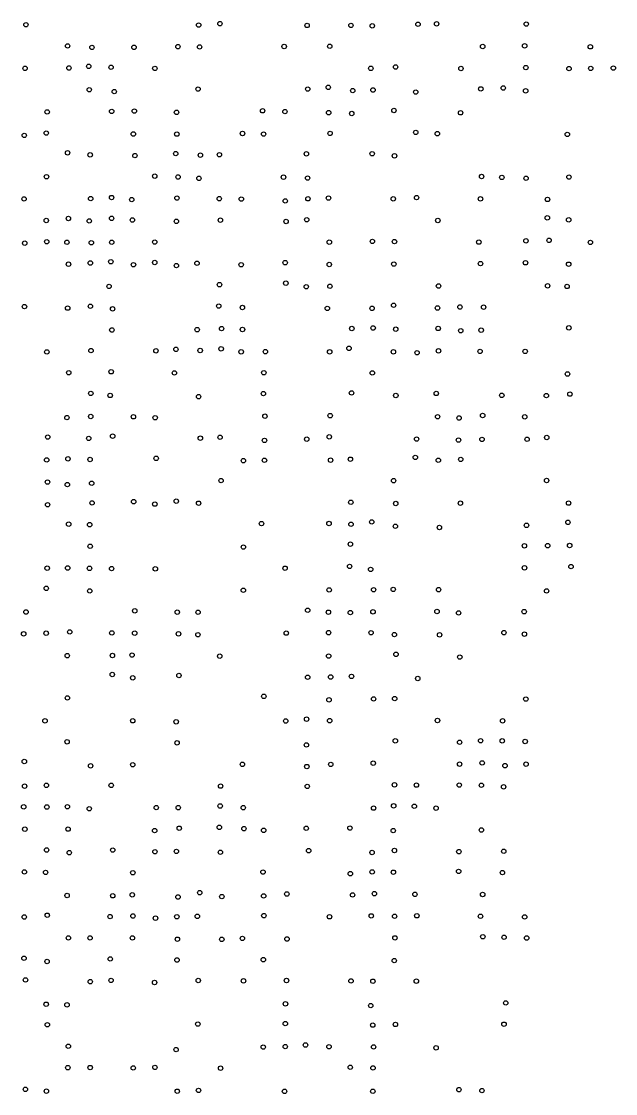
# Model space of a CAD drawing. Extents: x 20503438 to 20508873, y 7964251 to 7984667.
# Drawn here: x 20506942.2 to 20507210.9, y 7968508.3 to 7968993.5 of the extents above; entities that cross this region are included whole.
import ezdxf

# ---------------------------------------------------------------- set-up
doc = ezdxf.new("R2010")
doc.units = 0
doc.layers.add('SurSurveyPoints', color=7, linetype='Continuous')

msp = doc.modelspace()

# ---------------------------------------------------------------- linework, layer by layer
at = {"layer": 'SurSurveyPoints'}
for centre in [(20506944.22, 7968992.04), (20507022.36, 7968991.89), (20507032, 7968992.52), (20507071.42, 7968991.71), (20507091.24, 7968991.74), (20507100.89, 7968991.54), (20507121.59, 7968992.25), (20507129.98, 7968992.45), (20507170.55, 7968992.34), (20506963.09, 7968982.44), (20506974.08, 7968981.76), (20506993.12, 7968981.8), (20507012.99, 7968982.12), (20507022.78, 7968982), (20507061.05, 7968982.18), (20507081.68, 7968982.28), (20507150.84, 7968982.18), (20507169.83, 7968982.49), (20507199.54, 7968982.06), (20506943.86, 7968972.3), (20506963.69, 7968972.46), (20506972.64, 7968973.19), (20506982.74, 7968972.79), (20507002.56, 7968972.27), (20507100.24, 7968972.29), (20507111.44, 7968972.91), (20507141.01, 7968972.23), (20507170.37, 7968972.63), (20507189.9, 7968972.18), (20507199.72, 7968972.26), (20507209.94, 7968972.41), (20506972.89, 7968962.62), (20506984.18, 7968961.78), (20507022.1, 7968962.9), (20507071.71, 7968962.92), (20507080.99, 7968963.7), (20507092.05, 7968962.21), (20507101.22, 7968962.51), (20507120.55, 7968961.57), (20507149.99, 7968963), (20507160.15, 7968963.41), (20507170.27, 7968962.12), (20506953.83, 7968952.56), (20506983.03, 7968952.82), (20506993.27, 7968952.95), (20507012.36, 7968952.38), (20507051.3, 7968953.09), (20507061.39, 7968952.73), (20507081.17, 7968952.22), (20507091.62, 7968951.84), (20507110.68, 7968953.23), (20507140.83, 7968952.18), (20506953.43, 7968943), (20506992.82, 7968942.57), (20507012.49, 7968942.53), (20507042.19, 7968942.82), (20507051.74, 7968942.56), (20507081.83, 7968942.84), (20507120.58, 7968943.3), (20507130.34, 7968942.72), (20507189.12, 7968942.39), (20506943.49, 7968941.94), (20506963.06, 7968934.07), (20506973.28, 7968933.13), (20506993.52, 7968932.8), (20507012.01, 7968933.72), (20507023.17, 7968933.01), (20507031.77, 7968933.19), (20507071.1, 7968933.6), (20507100.85, 7968933.63), (20507110.96, 7968932.69), (20506953.54, 7968923.25), (20507002.51, 7968923.51), (20507013.06, 7968923.12), (20507060.75, 7968923.03), (20507150.36, 7968923.33), (20507159.51, 7968922.92), (20507189.85, 7968923.07), (20507022.48, 7968922.52), (20507071.63, 7968922.62), (20507170.48, 7968922.53), (20506943.38, 7968913.19), (20506973.52, 7968913.34), (20506982.99, 7968913.81), (20507012.55, 7968913.58), (20507031.69, 7968913.3), (20507041.66, 7968913.14), (20507071.78, 7968913.26), (20507081.09, 7968913.59), (20507110.39, 7968913.23), (20507120.93, 7968913.8), (20507149.84, 7968913.22), (20506992.08, 7968912.89), (20507061.54, 7968912.29), (20507180.17, 7968912.96), (20506953.43, 7968903.42), (20506963.46, 7968904.35), (20506982.99, 7968904.41), (20506992.41, 7968903.65), (20507032.2, 7968903.58), (20507071.26, 7968903.76), (20507130.56, 7968903.44), (20507180.08, 7968904.64), (20507189.75, 7968903.74), (20506972.88, 7968903.23), (20507012.29, 7968903.05), (20507061.9, 7968902.99), (20506953.65, 7968893.83), (20506983.05, 7968893.59), (20507002.51, 7968893.65), (20507081.46, 7968893.63), (20507100.97, 7968893.98), (20507110.94, 7968893.89), (20507149.1, 7968893.64), (20507170.39, 7968894.23), (20507180.89, 7968894.44), (20506943.7, 7968893.17), (20506962.76, 7968893.58), (20506973.81, 7968893.35), (20507199.57, 7968893.51), (20506973.36, 7968884.19), (20506982.65, 7968884.77), (20507002.49, 7968884.41), (20507021.63, 7968884.06), (20507061.5, 7968884.35), (20507149.86, 7968883.93), (20507170.2, 7968884.29), (20506963.48, 7968883.65), (20506992.88, 7968883.39), (20507012.3, 7968883.03), (20507041.59, 7968883.42), (20507081.43, 7968883.51), (20507110.64, 7968883.72), (20507189.72, 7968883.64), (20507031.79, 7968874.37), (20507061.81, 7968875.07), (20506981.84, 7968873.59), (20507071.04, 7968873.45), (20507081.73, 7968873.67), (20507130.87, 7968873.78), (20507180.2, 7968873.86), (20507189.01, 7968873.58), (20506973.41, 7968864.6), (20507031.47, 7968864.69), (20507110.55, 7968865.07), (20506943.57, 7968864.46), (20506963.11, 7968863.77), (20506983.43, 7968863.43), (20507042.14, 7968864.03), (20507080.57, 7968863.64), (20507100.83, 7968863.68), (20507130.4, 7968863.83), (20507140.56, 7968864.26), (20507151.24, 7968864.19), (20507101.29, 7968854.78), (20507189.81, 7968854.83), (20506983.11, 7968853.88), (20507021.69, 7968854), (20507032.72, 7968854.49), (20507042.18, 7968854.08), (20507091.64, 7968854.53), (20507111.5, 7968854.23), (20507130.71, 7968854.57), (20507140.93, 7968853.52), (20507150.15, 7968853.79), (20507012.07, 7968845.12), (20507032.53, 7968845.34), (20507090.38, 7968845.57), (20506953.68, 7968843.93), (20506973.66, 7968844.53), (20507003.05, 7968844.45), (20507023.04, 7968844.58), (20507041.6, 7968843.98), (20507052.56, 7968844.06), (20507081.62, 7968843.97), (20507110.48, 7968843.99), (20507121.16, 7968843.57), (20507130.85, 7968844.42), (20507149.65, 7968844.19), (20507170.05, 7968844.18), (20506963.62, 7968834.51), (20506982.78, 7968834.95), (20507011.4, 7968834.44), (20507051.85, 7968834.52), (20507100.91, 7968834.43), (20507189.2, 7968833.95), (20506973.58, 7968825.16), (20506982.33, 7968824.24), (20507022.35, 7968823.7), (20507051.64, 7968825.07), (20507091.52, 7968825.39), (20507111.54, 7968824.22), (20507129.85, 7968825.15), (20507159.49, 7968824.3), (20507179.64, 7968824.18), (20507190.29, 7968824.85), (20506962.76, 7968814.23), (20506973.54, 7968814.71), (20506992.87, 7968814.59), (20507002.7, 7968814.14), (20507052.34, 7968814.85), (20507081.86, 7968815.08), (20507130.44, 7968814.6), (20507140.18, 7968814.03), (20507150.83, 7968815.17), (20507169.86, 7968814.56), (20506954.11, 7968805.4), (20506972.63, 7968804.79), (20506983.46, 7968805.8), (20507023.14, 7968804.89), (20507032.05, 7968805.32), (20507052.16, 7968803.88), (20507071.25, 7968804.45), (20507081.44, 7968805.52), (20507120.96, 7968804.51), (20507139.91, 7968804.05), (20507150.53, 7968804.36), (20507170.94, 7968804.4), (20507179.83, 7968805.22), (20506953.63, 7968795.07), (20506963.24, 7968795.55), (20506973.26, 7968795.24), (20507003.15, 7968795.78), (20507042.62, 7968794.71), (20507052.13, 7968794.89), (20507082.03, 7968794.95), (20507091.01, 7968795.38), (20507120.36, 7968796.21), (20507130.77, 7968794.89), (20507140.92, 7968795.29), (20506953.98, 7968785.03), (20506962.97, 7968783.9), (20506973.98, 7968784.5), (20507032.5, 7968785.71), (20507110.53, 7968785.66), (20507179.74, 7968785.75), (20506954.03, 7968774.78), (20506974.16, 7968775.59), (20506992.96, 7968776.16), (20507002.55, 7968775.06), (20507012.24, 7968776.38), (20507022.35, 7968775.46), (20507091.2, 7968775.89), (20507111.5, 7968775.32), (20507140.75, 7968775.47), (20507189.68, 7968775.51), (20506963.57, 7968765.97), (20506973.05, 7968765.74), (20507050.78, 7968766.25), (20507081.34, 7968766.27), (20507091.26, 7968765.95), (20507100.65, 7968766.98), (20507111.35, 7968765.03), (20507131.25, 7968764.49), (20507170.65, 7968765.44), (20507189.38, 7968766.8), (20506973.3, 7968755.99), (20507042.61, 7968755.61), (20507091, 7968756.92), (20507169.73, 7968756.19), (20507180.23, 7968756.26), (20507190.18, 7968756.31), (20506953.86, 7968746.06), (20506963.13, 7968746.15), (20506973, 7968745.98), (20506982.99, 7968745.87), (20507002.76, 7968745.78), (20507061.45, 7968746.04), (20507090.65, 7968746.87), (20507100.16, 7968745.51), (20507169.76, 7968746.22), (20507190.8, 7968746.78), (20506953.42, 7968736.93), (20506973.1, 7968735.75), (20507042.58, 7968736.08), (20507081.39, 7968736.23), (20507101.49, 7968736.29), (20507110.37, 7968736.44), (20507130.88, 7968736.32), (20507179.73, 7968735.76), (20506944.26, 7968726.23), (20506993.47, 7968726.76), (20507012.69, 7968726.14), (20507022.1, 7968726.12), (20507071.68, 7968727.02), (20507081.07, 7968726.13), (20507090.99, 7968725.96), (20507101.23, 7968726.32), (20507130.17, 7968726.45), (20507139.96, 7968725.79), (20507169.6, 7968726.38), (20506943.21, 7968716.33), (20506953.4, 7968716.63), (20506964.06, 7968717.19), (20506983.09, 7968716.74), (20506993.43, 7968716.65), (20507013.25, 7968716.34), (20507022.02, 7968715.94), (20507062, 7968716.67), (20507081.12, 7968716.88), (20507100.34, 7968716.84), (20507110.9, 7968716.01), (20507131.33, 7968715.89), (20507160.45, 7968716.87), (20507169.73, 7968716.21), (20506962.91, 7968706.45), (20506983.37, 7968706.52), (20506992.25, 7968706.73), (20507031.91, 7968706.23), (20507081.17, 7968706.28), (20507111.64, 7968707.05), (20507140.49, 7968705.84), (20506983.3, 7968697.93), (20506992.55, 7968696.44), (20507013.43, 7968697.49), (20507071.67, 7968696.7), (20507082.09, 7968696.82), (20507091.5, 7968697.09), (20507121.48, 7968696.12), (20506963, 7968687.32), (20507051.85, 7968688.05), (20507081.31, 7968686.47), (20507101.51, 7968686.88), (20507111.04, 7968687.02), (20507170.35, 7968686.81), (20506952.87, 7968676.97), (20506992.55, 7968676.99), (20507012.2, 7968676.53), (20507061.75, 7968676.9), (20507071.17, 7968677.72), (20507081.64, 7968677.05), (20507130.39, 7968677.12), (20507159.86, 7968676.97), (20506962.86, 7968667.48), (20507012.59, 7968666.99), (20507071.12, 7968666.05), (20507111.32, 7968667.91), (20507140.39, 7968667.27), (20507149.89, 7968667.97), (20507159.68, 7968667.9), (20507170.04, 7968667.63), (20506943.51, 7968658.57), (20506973.5, 7968656.6), (20506992.55, 7968657.09), (20507042.17, 7968657.27), (20507071.3, 7968656.27), (20507082.13, 7968657.24), (20507101.33, 7968657.8), (20507140.4, 7968657.37), (20507150.61, 7968657.92), (20507160.93, 7968656.68), (20507170.47, 7968657.36), (20506943.63, 7968647.39), (20506953.51, 7968647.78), (20506982.81, 7968647.76), (20507032.3, 7968647.42), (20507071.5, 7968647.29), (20507110.96, 7968647.99), (20507120.85, 7968647.87), (20507140.25, 7968647.9), (20507150.26, 7968647.8), (20507160.3, 7968647.09), (20506943.22, 7968638.05), (20506953.7, 7968637.96), (20506962.99, 7968638.08), (20506972.88, 7968637.18), (20507003.18, 7968637.68), (20507013.12, 7968637.65), (20507032.1, 7968638.43), (20507042.53, 7968637.66), (20507101.51, 7968637.46), (20507110.57, 7968638.48), (20507119.92, 7968638.3), (20507129.76, 7968637.43), (20506943.73, 7968627.93), (20506963.31, 7968627.96), (20507002.46, 7968627.3), (20507013.57, 7968628.36), (20507031.71, 7968628.75), (20507042.83, 7968628.17), (20507051.78, 7968627.4), (20507071.02, 7968628.33), (20507090.77, 7968628.43), (20507110.37, 7968627.3), (20507150.26, 7968627.54), (20506953.59, 7968618.51), (20506963.84, 7968617.31), (20506983.49, 7968618.48), (20507002.58, 7968617.73), (20507012.3, 7968617.88), (20507032.19, 7968617.47), (20507072.14, 7968618.19), (20507100.82, 7968617.36), (20507110.93, 7968618.27), (20507140.07, 7968617.76), (20507160.38, 7968617.93), (20506943.55, 7968608.57), (20506953.12, 7968608.35), (20506992.59, 7968608.2), (20507051.46, 7968608.5), (20507090.98, 7968607.79), (20507100.85, 7968608.59), (20507110.46, 7968608.45), (20507139.97, 7968608.83), (20507159.78, 7968608.28), (20506962.86, 7968597.9), (20506983.49, 7968597.78), (20506992.33, 7968598.2), (20507022.85, 7968599.2), (20507051.76, 7968597.72), (20507062.26, 7968598.59), (20507091.98, 7968598.16), (20507101.85, 7968598.75), (20507120.19, 7968598.44), (20507150.83, 7968598.38), (20507013.01, 7968597.24), (20507032.85, 7968597.4), (20506943.47, 7968588.18), (20506953.89, 7968588.98), (20506982.31, 7968588.36), (20506992.62, 7968588.62), (20507012.5, 7968588.31), (20507021.78, 7968588.48), (20507051.86, 7968588.79), (20507081.55, 7968588.28), (20507100.44, 7968588.68), (20507110.99, 7968588.51), (20507121.06, 7968588.73), (20507149.86, 7968588.5), (20507169.83, 7968588.22), (20507002.84, 7968587.66), (20506963.45, 7968578.71), (20506973.24, 7968578.7), (20506992.42, 7968578.71), (20507042.16, 7968578.48), (20507062.33, 7968578.21), (20507111.16, 7968578.72), (20507150.9, 7968579.23), (20507160.51, 7968579.02), (20507170.73, 7968578.67), (20507012.74, 7968578.12), (20507032.83, 7968578.07), (20506943.37, 7968569.5), (20506982.37, 7968569.21), (20507012.57, 7968568.7), (20507051.61, 7968568.88), (20506953.79, 7968568.04), (20507110.86, 7968568.43), (20506944.04, 7968559.7), (20506973.32, 7968558.92), (20506982.75, 7968559.47), (20507022.19, 7968559.43), (20507042.64, 7968559.27), (20507062.1, 7968559.42), (20507091.27, 7968559.23), (20507101.18, 7968559.11), (20507120.83, 7968559.15), (20507002.42, 7968558.53), (20507161.27, 7968549.28), (20506953.4, 7968548.7), (20506962.8, 7968548.43), (20507061.63, 7968548.88), (20507100.19, 7968548.08), (20506953.93, 7968539.41), (20507022, 7968539.7), (20507061.56, 7968539.93), (20507111.38, 7968539.54), (20507160.5, 7968539.65), (20507101.12, 7968539.24), (20506963.4, 7968529.68), (20507070.7, 7968530.24), (20507012.17, 7968528.16), (20507051.57, 7968529.29), (20507061.53, 7968529.52), (20507081.33, 7968529.45), (20507101.51, 7968529.37), (20507129.78, 7968528.96), (20506963.2, 7968519.97), (20506973.28, 7968520.03), (20507002.57, 7968520.09), (20507090.94, 7968520.18), (20506992.77, 7968519.87), (20507032.27, 7968519.74), (20507101.24, 7968519.87), (20506943.99, 7968510.16), (20506953.49, 7968509.35), (20507012.7, 7968509.32), (20507022.31, 7968509.7), (20507061.21, 7968509.26), (20507101.14, 7968509.29), (20507140.08, 7968510.03), (20507150.49, 7968509.59)]:
    msp.add_circle(centre, 1, dxfattribs=at)

doc.saveas('drawing.dxf')
